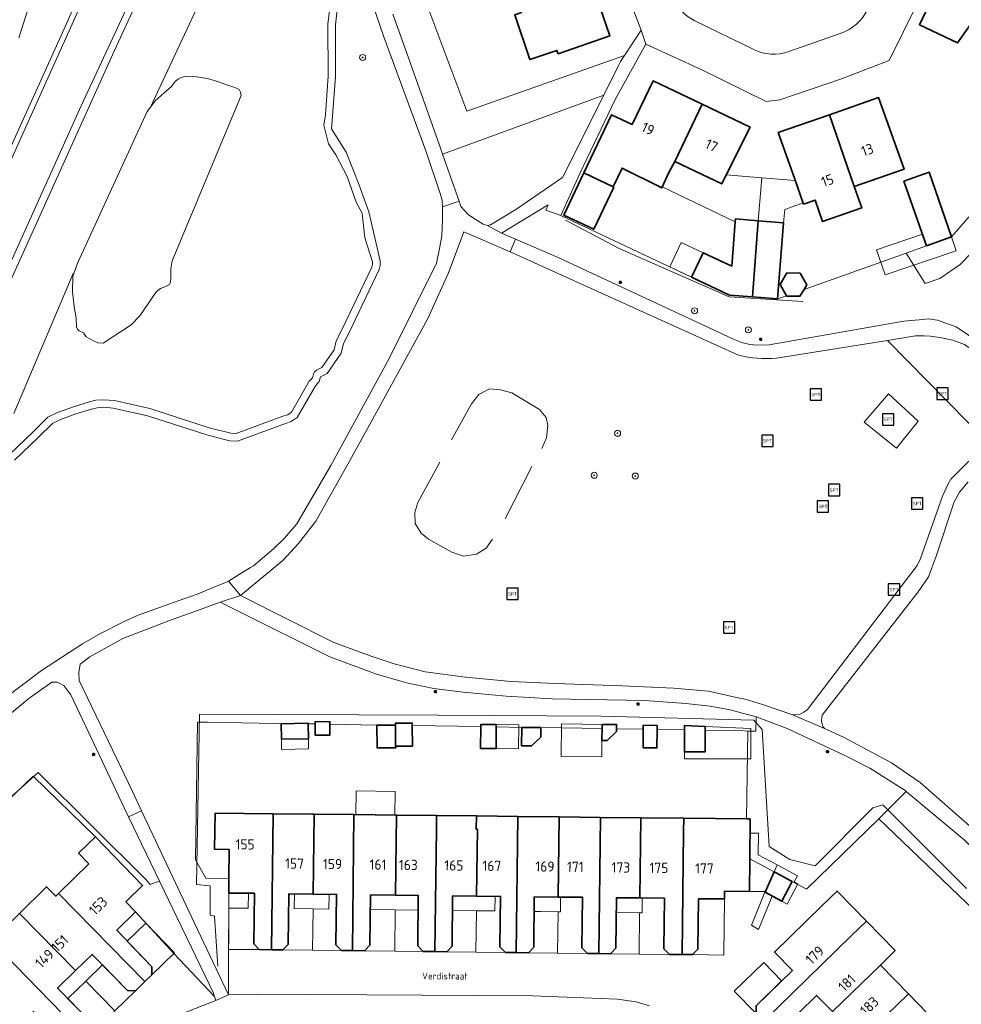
# Model space of a CAD drawing. Header units: metres. Extents: x 149984 to 156489, y 469398 to 478068.
# Tile 448 of 656: x 153351 to 153475, y 473208 to 473338. Entities that reach past the tile are written whole.
import ezdxf
from ezdxf.enums import TextEntityAlignment as Align

# ---------------------------------------------------------------- set-up
doc = ezdxf.new("R2010")
doc.units = ezdxf.units.M
doc.header["$LTSCALE"] = 0.75
for name, color, linetype, lineweight in [('B-WE-GR-BEPLANTING_CULTUUR_BOSPLANTSOEN-GV', 252, 'Continuous', 18), ('B-WE-GR-BEPLANTING_CULTUUR_HEESTERS-GV', 252, 'Continuous', 18), ('B-WE-GR-BOOM-S', 252, 'Continuous', 25), ('B-WE-GR-GRAS-GV', 252, 'Continuous', 13), ('B-WE-GR-HAAG-G', 252, 'GR-HAAG1-SO', 13), ('B-WE-IE-MEUBILAIR-S', 252, 'Continuous', 25), ('B-WE-IE-MEUBILAIR_WEGMEUBILAIR-S', 252, 'Continuous', 25), ('B-WE-OG-BEBOUWING-GV', 6, 'Continuous', 35), ('B-WE-OG-BEBOUWING-T18', 1, 'Continuous', 18), ('B-WE-OG-BEBOUWING_LUIFEL-GV', 6, 'Continuous', 18), ('B-WE-OG-BEBOUWING_OVERBOUWING-GV', 6, 'Continuous', 18), ('B-WE-OG-TERREIN_BEGROEID-GV', 252, 'Continuous', 18), ('B-WE-OG-TERREIN_ERF-GV', 252, 'Continuous', 18), ('B-WE-OG-TERREIN_OEVER-GV', 252, 'Continuous', 18), ('B-WE-OG-TOPOGRAFIE-T18', 7, 'Continuous', 18), ('B-WE-OG-WATER_MEER-GV', 252, 'Continuous', 18), ('B-WE-OG-WATER_SLOOT-GV', 252, 'Continuous', 18), ('B-WE-VH-GESLOTENVERHARDING_ASFALT-GV', 252, 'Continuous', 18), ('B-WE-VH-GESLOTENVERHARDING_BETON-GV', 252, 'Continuous', 18), ('B-WE-VH-ONVERHARD_ZAND-GV', 252, 'Continuous', 18), ('B-WE-VH-OPENVERHARDING_BETONSTRAATSTEEN-GV', 252, 'Continuous', 18), ('B-WE-VH-OPENVERHARDING_STRAATBAKSTEEN-GV', 252, 'Continuous', 18)]:
    doc.layers.add(name, color=color, linetype=linetype, lineweight=lineweight)
doc.styles.add('NLCS-ISO', font='NLCS-ISO.ttf')
doc.styles.add('NLCS-ISO-M500-T18', font='NLCS-ISO.ttf', dxfattribs={"height": 0.9})
doc.styles.add('NLCS-ISO-M750-T18', font='NLCS-ISO.ttf', dxfattribs={"height": 1.35})
doc.linetypes.add('GR-HAAG1-SO', pattern='A,6,[176,NLCS.SHX,S=0.125,R=0,X=0,Y=0],-2', length=8)

# ---------------------------------------------------------------- blocks, each defined once
blk = doc.blocks.new('SIE-MEUBILAIR_PAAL_LICHTMAST-SO')
for points in [[(-0.62, 0), (-1, 0)], [(-0.71, 0.71), (-0.44, 0.44)], [(0, 1), (0, 0.62)], [(0.44, 0.44), (0.71, 0.71)], [(1, 0), (0.62, 0)], [(-0.71, -0.71), (-0.44, -0.44)], [(0, -0.62), (0, -1)], [(0.44, -0.44), (0.71, -0.71)]]:
    blk.add_lwpolyline(points)
blk.add_circle((0, 0), 0.5)
blk = doc.blocks.new('SIE-WEG_SPEELTOESTEL-SO')
at = {"flags": 128}
blk.add_lwpolyline([(-3.75, -3.75), (3.75, -3.75), (3.75, 3.75), (-3.75, 3.75)], close=True, dxfattribs=at)
at = {"style": 'NLCS-ISO'}
blk.add_text('SPT', height=2.25, dxfattribs=at).set_placement((0, 0), align=Align.MIDDLE_CENTER)
blk = doc.blocks.new('SGR-BOOM_GBKN-SO')
at = {"linetype": 'ByBlock', "lineweight": 18}
h = blk.add_hatch(color=0, dxfattribs=at)
h.dxf.hatch_style = 1
edge = h.paths.add_edge_path()
edge.add_arc((0, 0), 0.25, 0, 360)
at = {"color": 0, "linetype": 'ByBlock', "lineweight": 18}
for radius in [2, 0.25]:
    blk.add_circle((0, 0), radius, dxfattribs=at)
at = {"color": 0, "linetype": 'ByBlock', "lineweight": 18, "style": 'NLCS-ISO'}
blk.add_attdef('SOORT', (2.5, 0), '', height=1.5, dxfattribs=at)

msp = doc.modelspace()

# ---------------------------------------------------------------- linework, layer by layer
at = {"layer": 'B-WE-GR-BEPLANTING_CULTUUR_BOSPLANTSOEN-GV', "flags": 128}
msp.add_lwpolyline([(153358.68, 473296.65), (153359.25, 473296.36), (153359.57, 473295.83), (153360.55, 473295.31), (153361.14, 473295.04), (153361.82, 473294.99), (153365.51, 473297.44), (153366.64, 473298.59), (153368.86, 473301.79), (153369.36, 473302.21), (153370.17, 473302.52), (153370.54, 473302.71), (153370.65, 473302.92), (153370.69, 473303.12), (153370.72, 473303.46), (153370.75, 473304.81), (153370.92, 473305.84), (153379.989, 473327.619), (153379.93, 473328.08), (153379.73, 473328.43), (153379.18, 473328.7), (153377.97, 473329.09), (153376.89, 473329.48), (153375.55, 473329.86), (153374.13, 473330.08), (153372.57, 473330.12), (153372.12, 473329.98), (153371.71, 473329.76), (153371.36, 473329.52), (153371.13, 473329.26), (153370.82, 473328.83), (153369.88, 473327.96), (153368.68, 473326.91), (153368.064, 473326.104), (153367.61, 473325.51), (153358.48, 473305.61), (153357.94, 473304.162), (153357.82, 473303.84), (153357.79, 473301.78), (153358, 473299.8), (153358.28, 473298.3), (153358.33, 473297.15), (153358.45, 473296.85)], close=True, dxfattribs=at)
at = {"layer": 'B-WE-GR-BEPLANTING_CULTUUR_HEESTERS-GV', "flags": 128}
msp.add_lwpolyline([(153400, 473338.35), (153402.04, 473332.57), (153406.17, 473320.96), (153406.534, 473319.918), (153427.777, 473327.664), (153429.729, 473331.569), (153429.99, 473332.09), (153430.509, 473332.887), (153409.74, 473325.543), (153401.438, 473347.731)], dxfattribs=at)
for points in [[(153473.579, 473309.005), (153470.282, 473307.831), (153467.589, 473306.872), (153470.129, 473302.88), (153472.045, 473303.524), (153474.718, 473305.354), (153478.872, 473309.655), (153482.314, 473313.716), (153486.229, 473318.248), (153487.455, 473318.18), (153496.639, 473313.239), (153496.948, 473310.476), (153492.723, 473303.718), (153489.775, 473298.195), (153486.82, 473291.849), (153487.198, 473288.813), (153487.87, 473288.53), (153489.02, 473288.17), (153490.04, 473288.02), (153491.77, 473291.23), (153500.792, 473310.147), (153502.435, 473313.593), (153484.229, 473321.188)], [(153478.368, 473281.935), (153484.6, 473288.15), (153475.31, 473294.82), (153473.77, 473295.41), (153472.28, 473295.72), (153470.8, 473295.92), (153469.96, 473295.97), (153468.84, 473295.96), (153465.137, 473295.372)]]:
    msp.add_lwpolyline(points, close=True, dxfattribs=at)
at = {"layer": 'B-WE-GR-GRAS-GV', "flags": 128}
for points in [[(153447.595, 473537.336), (153446.945, 473535.903), (153437.054, 473514.231), (153420.228, 473477.232), (153407.081, 473447.755), (153396.703, 473425.209), (153386.048, 473400.377), (153379.557, 473386.324), (153370.766, 473365.994), (153352.888, 473326.308), (153335.93, 473288.558)], [(153343.793, 473292.727), (153358.936, 473326.279), (153370.467, 473351.13), (153384.407, 473381.988), (153395.155, 473404.969), (153409.276, 473436.366), (153416.555, 473452.777), (153430.523, 473482.934), (153438.164, 473500.006), (153453.054, 473532.322), (153454.938, 473535.442)]]:
    msp.add_lwpolyline(points, dxfattribs=at)
at = {"layer": 'B-WE-GR-HAAG-G', "flags": 128}
for points in [[(153454.012, 473300.491), (153444.307, 473301.128), (153429.79, 473307.494), (153422.742, 473311.208)], [(153419.615, 473281.113), (153420.218, 473282.541), (153420.414, 473284.161), (153420.173, 473285.222), (153419.312, 473286.285), (153415.646, 473288.475), (153414.159, 473288.868), (153412.703, 473288.977), (153411.322, 473288.24), (153410.366, 473287.01), (153407.723, 473282.252)], [(153406.169, 473279.318), (153403.279, 473273.998), (153402.894, 473272.684), (153402.912, 473271.242), (153403.716, 473269.975), (153404.665, 473269.189), (153407.76, 473267.47), (153409.294, 473266.939), (153410.985, 473267.194), (153412.257, 473268.024), (153413.092, 473269.197)], [(153418.299, 473278.751), (153414.782, 473271.886)], [(153376.915, 473212.929), (153376.493, 473219.553), (153375.912, 473219.677), (153375.91, 473223.536), (153374.123, 473223.702), (153374.494, 473246.138), (153405.919, 473246.017), (153427.466, 473245.863), (153447.554, 473245.335), (153448.63, 473244.121), (153449.543, 473228.694), (153452.286, 473227.013), (153455.618, 473226.161), (153463.233, 473233.795), (153464.525, 473234.211), (153475.539, 473223.16)], [(153369.216, 473224.162), (153367.997, 473223.709), (153367.48, 473224.31), (153353.27, 473238.472), (153324.338, 473212.354), (153318.682, 473205.935)]]:
    msp.add_lwpolyline(points, dxfattribs=at)
at = {"layer": 'B-WE-OG-BEBOUWING-GV', "flags": 128}
for points in [[(153421.742, 473333.122), (153428.548, 473335.47), (153424.666, 473346.834), (153415.212, 473343.552), (153416.928, 473338.538), (153416.034, 473338.232), (153418.048, 473332.351), (153421.343, 473333.479), (153421.591, 473333.564)], [(153480.047, 473336.25), (153484.378, 473345.245), (153481.939, 473346.426), (153481.511, 473345.523), (153478.001, 473347.222), (153475.86, 473342.704), (153472.785, 473344.173), (153469.378, 473336.948), (153474.369, 473334.544), (153476.717, 473337.853)], [(153437.116, 473318.931), (153440.716, 473326.482), (153434.274, 473329.553), (153431.507, 473323.793), (153428.799, 473325.085), (153425.13, 473317.418), (153429.005, 473315.579), (153430.186, 473318.055), (153435.402, 473315.455), (153436.363, 473317.463)], [(153457.496, 473325.093), (153460.777, 473315.648), (153467.324, 473317.921), (153463.982, 473327.346)], [(153443.898, 473317.156), (153447.046, 473323.464), (153440.716, 473326.482), (153437.116, 473318.931), (153443.308, 473315.975)], [(153457.496, 473325.093), (153450.757, 473322.752), (153452.893, 473316.729), (153454.099, 473313.327), (153455.61, 473313.852), (153456.594, 473311.018), (153461.762, 473312.813), (153460.777, 473315.648)], [(153429.005, 473315.579), (153425.13, 473317.418), (153422.504, 473311.884), (153426.458, 473310.008), (153429.084, 473315.542)], [(153470.282, 473307.831), (153473.579, 473309.005), (153470.642, 473317.512), (153467.316, 473316.328)], [(153444.32, 473301.328), (153447.351, 473301.095), (153448.124, 473311.135), (153445.128, 473311.376), (153445.096, 473310.983), (153444.627, 473305.146), (153440.879, 473306.916), (153439.349, 473303.676)], [(153448.124, 473311.135), (153447.351, 473301.095), (153450.66, 473300.84), (153451.467, 473310.866)], [(153453.658, 473304.239), (153451.895, 473304.261), (153450.995, 473302.745), (153451.83, 473301.257), (153451.858, 473301.208), (153453.62, 473301.187), (153454.153, 473302.085), (153454.52, 473302.702)], [(153388.834, 473244.864), (153388.833, 473244.933), (153385.274, 473244.881), (153385.304, 473242.858), (153388.863, 473242.911)], [(153389.759, 473244.849), (153389.745, 473243.389), (153391.682, 473243.371), (153391.696, 473244.817), (153391.699, 473245.146), (153389.762, 473245.165)], [(153397.894, 473244.669), (153397.902, 473241.698), (153400.356, 473241.704), (153400.355, 473241.903), (153400.349, 473244.676), (153400.325, 473244.676)], [(153400.355, 473241.903), (153402.557, 473241.909), (153402.55, 473244.64), (153402.549, 473244.973), (153400.348, 473244.968), (153400.349, 473244.676)], [(153411.56, 473244.492), (153411.533, 473241.619), (153413.585, 473241.599), (153413.612, 473244.459), (153413.615, 473244.758), (153411.563, 473244.777)], [(153419.499, 473244.362), (153416.957, 473244.404), (153416.917, 473241.97), (153418.259, 473241.948), (153419.478, 473243.129)], [(153427.551, 473244.799), (153427.546, 473244.231), (153427.531, 473242.687), (153428.231, 473242.68), (153429.443, 473243.868), (153429.446, 473244.2), (153429.451, 473244.781)], [(153432.98, 473244.674), (153432.975, 473244.142), (153432.952, 473241.719), (153434.773, 473241.702), (153434.796, 473244.112), (153434.801, 473244.657)], [(153441.115, 473244.009), (153441.115, 473244.521), (153438.425, 473244.651), (153438.425, 473244.053), (153438.424, 473241.166), (153441.114, 473241.165)], [(153384, 473215.114), (153384.213, 473233.026), (153376.563, 473233.084), (153376.51, 473228.343), (153378.41, 473228.322), (153378.378, 473224.499), (153378.378, 473224.468), (153378.362, 473222.562), (153378.371, 473222.562), (153381.752, 473222.54), (153381.666, 473215.871), (153382.377, 473215.133)], [(153384.213, 473233.026), (153384, 473215.114), (153385.487, 473215.096), (153386.195, 473215.818), (153386.274, 473222.469), (153389.492, 473222.431), (153389.616, 473232.982), (153389.384, 473232.985)], [(153389.616, 473232.982), (153389.492, 473222.431), (153392.562, 473222.395), (153392.483, 473215.744), (153393.214, 473215.006), (153394.649, 473214.989), (153394.861, 473232.921)], [(153394.649, 473214.989), (153396.263, 473214.97), (153396.971, 473215.692), (153397.05, 473222.342), (153400.344, 473222.303), (153400.468, 473232.856), (153394.861, 473232.921)], [(153400.344, 473222.303), (153403.339, 473222.268), (153403.26, 473215.618), (153403.98, 473214.88), (153405.535, 473214.862), (153405.727, 473231.048), (153405.755, 473232.798), (153400.468, 473232.856)], [(153405.535, 473214.862), (153407.091, 473214.843), (153407.779, 473215.565), (153407.858, 473222.215), (153411.012, 473222.178), (153411.115, 473230.989), (153410.982, 473230.991), (153411.001, 473232.741), (153405.755, 473232.798), (153405.727, 473231.048)], [(153416.452, 473232.677), (153411.001, 473232.741), (153410.982, 473230.991), (153411.115, 473230.989), (153411.012, 473222.178), (153414.166, 473222.141), (153414.087, 473215.491), (153414.828, 473214.752), (153416.243, 473214.736)], [(153421.901, 473232.613), (153416.452, 473232.677), (153416.243, 473214.736), (153417.838, 473214.717), (153418.536, 473215.439), (153418.615, 473222.089), (153421.778, 473222.052)], [(153427.351, 473232.549), (153421.901, 473232.613), (153421.778, 473222.052), (153424.963, 473222.015), (153424.884, 473215.364), (153425.615, 473214.626), (153427.135, 473214.608)], [(153432.519, 473221.926), (153432.643, 473232.487), (153427.351, 473232.549), (153427.135, 473214.608), (153428.655, 473214.59), (153429.353, 473215.312), (153429.432, 473221.962)], [(153438.3, 473232.42), (153432.643, 473232.487), (153432.519, 473221.926), (153435.77, 473221.888), (153435.691, 473215.238), (153436.441, 473214.499), (153438.093, 473214.48), (153438.28, 473230.671)], [(153447.005, 473227.076), (153447.055, 473232.337), (153446.588, 473232.341), (153438.3, 473232.42), (153438.28, 473230.671), (153438.093, 473214.48), (153439.472, 473214.464), (153440.17, 473215.185), (153440.264, 473221.825), (153443.654, 473221.796), (153443.664, 473222.818), (153446.964, 473222.787)], [(153359.95, 473226.42), (153355.954, 473222.51), (153367.298, 473210.916), (153368.228, 473211.824), (153368.241, 473212.856), (153363.606, 473217.682), (153366.084, 473220.096), (153364.81, 473221.41), (153367.019, 473223.552), (153360.795, 473229.97), (153358.585, 473227.827)], [(153452.432, 473224.179), (153450.387, 473225.27), (153450.204, 473225.368), (153450.201, 473225.37), (153449.012, 473222.678), (153451.217, 473221.501), (153452.599, 473224.09)], [(153358.177, 473212.356), (153360.379, 473214.503), (153365.033, 473209.729), (153366.066, 473209.715), (153367.298, 473210.916), (153355.954, 473222.51), (153355.59, 473222.154), (153354.366, 473223.405), (153350.789, 473219.903)], [(153462.365, 473218.882), (153458.503, 473222.847), (153456.557, 473220.951), (153450.253, 473214.81), (153452.618, 473212.381), (153447.835, 473207.735), (153447.829, 473206.696), (153448.821, 473205.678), (153460.421, 473216.986)], [(153350.789, 473219.903), (153347.082, 473216.275), (153359.613, 473203.424), (153360.48, 473204.27), (153360.48, 473205.289), (153355.826, 473210.064), (153358.177, 473212.356)], [(153464.21, 473213.098), (153466.154, 473214.992), (153462.365, 473218.882), (153460.421, 473216.986), (153448.821, 473205.678), (153450, 473204.469), (153451.039, 473204.448), (153455.815, 473209.103), (153457.907, 473206.956)], [(153344.223, 473211.043), (153350.366, 473204.741), (153352.661, 473206.978), (153357.315, 473202.203), (153358.347, 473202.19), (153359.613, 473203.424), (153347.082, 473216.275), (153343.002, 473212.296)], [(153456.293, 473198.01), (153467.898, 473209.314), (153464.21, 473213.098), (153457.907, 473206.956), (153460.169, 473204.635), (153455.393, 473199.98), (153455.388, 473198.94)], [(153471.7, 473205.413), (153467.898, 473209.314), (153456.293, 473198.01), (153457.488, 473196.784), (153458.5, 473196.792), (153463.276, 473201.447), (153465.397, 473199.27)]]:
    msp.add_lwpolyline(points, close=True, dxfattribs=at)
at = {"layer": 'B-WE-OG-BEBOUWING_LUIFEL-GV', "flags": 128}
for points in [[(153448.578, 473316.78), (153443.898, 473317.156), (153443.308, 473315.975), (153437.116, 473318.931), (153436.363, 473317.463), (153435.465, 473315.581), (153445.096, 473310.983), (153445.128, 473311.376), (153448.124, 473311.135)], [(153448.578, 473316.78), (153448.124, 473311.135), (153451.467, 473310.866), (153451.607, 473312.603), (153454.049, 473313.468), (153453.001, 473316.424)], [(153464.834, 473303.99), (153474.203, 473307.165), (153473.579, 473309.005), (153470.282, 473307.831), (153469.747, 473309.363), (153463.707, 473307.316)], [(153440.879, 473306.916), (153437.986, 473308.283), (153436.455, 473305.043), (153439.349, 473303.676)], [(153413.615, 473244.758), (153413.585, 473241.599), (153416.556, 473241.571), (153416.586, 473244.729)], [(153441.115, 473244.521), (153441.114, 473241.165), (153438.424, 473241.166), (153438.423, 473240.246), (153447.124, 473240.242), (153447.126, 473244.231)], [(153385.304, 473242.858), (153385.324, 473241.504), (153388.883, 473241.557), (153388.863, 473242.911)], [(153400.268, 473235.965), (153395.151, 473236.024), (153395.115, 473232.918), (153400.232, 473232.859)], [(153447.037, 473230.486), (153446.964, 473222.787), (153449.051, 473222.767), (153450.201, 473225.37), (153450.606, 473226.287), (153448.129, 473227.61), (153448.156, 473230.476)], [(153450.606, 473226.287), (153450.201, 473225.37), (153452.599, 473224.09), (153451.217, 473221.501), (153451.931, 473221.119), (153453.353, 473223.784), (153452.851, 473224.052), (153453.282, 473224.859)], [(153381.752, 473222.54), (153380.949, 473222.545), (153380.936, 473220.565), (153378.356, 473220.581), (153378.339, 473215.146), (153382.377, 473215.133), (153381.666, 473215.871)], [(153389.469, 473220.496), (153386.987, 473220.525), (153387.01, 473222.46), (153386.274, 473222.469), (153386.195, 473215.818), (153385.487, 473215.096), (153389.405, 473215.051)], [(153392.562, 473222.395), (153391.578, 473222.407), (153391.556, 473220.471), (153389.469, 473220.496), (153389.405, 473215.051), (153393.214, 473215.006), (153392.483, 473215.744)], [(153414.166, 473222.141), (153413.449, 473222.149), (153413.427, 473220.213), (153410.989, 473220.241), (153410.925, 473214.798), (153414.828, 473214.752), (153414.087, 473215.491)], [(153424.963, 473222.015), (153422.082, 473222.048), (153422.059, 473220.112), (153421.755, 473220.115), (153421.691, 473214.672), (153425.615, 473214.626), (153424.884, 473215.364)], [(153432.478, 473219.99), (153432.414, 473214.546), (153436.441, 473214.499), (153435.691, 473215.238), (153435.77, 473221.888), (153432.841, 473221.922), (153432.819, 473219.986)], [(153449.132, 473222.613), (153448.993, 473222.688), (153447.232, 473218.343), (153448.167, 473217.766), (153449.953, 473222.175)], [(153443.654, 473221.796), (153440.264, 473221.825), (153440.17, 473215.185), (153439.472, 473214.464), (153443.568, 473214.416)], [(153400.306, 473220.368), (153397.027, 473220.407), (153396.971, 473215.692), (153396.263, 473214.97), (153400.242, 473214.924)], [(153400.306, 473220.368), (153400.242, 473214.924), (153403.98, 473214.88), (153403.26, 473215.618), (153403.316, 473220.333)], [(153410.989, 473220.241), (153407.835, 473220.279), (153407.779, 473215.565), (153407.091, 473214.843), (153410.925, 473214.798)], [(153421.755, 473220.115), (153419.434, 473220.142), (153418.592, 473220.157), (153418.536, 473215.439), (153417.838, 473214.717), (153421.691, 473214.672)], [(153432.478, 473219.99), (153429.409, 473220.026), (153429.353, 473215.312), (153428.655, 473214.59), (153432.414, 473214.546)], [(153368.228, 473211.824), (153371.215, 473214.693), (153367.459, 473218.604), (153364.995, 473216.236), (153368.241, 473212.856)], [(153359.536, 473210.962), (153363.341, 473207.058), (153366.066, 473209.715), (153365.033, 473209.729), (153361.738, 473213.109)], [(153451.2, 473211.003), (153448.836, 473213.429), (153444.954, 473209.646), (153447.829, 473206.696), (153447.835, 473207.735)], [(153359.536, 473210.962), (153357.184, 473208.67), (153360.48, 473205.289), (153360.48, 473204.27), (153363.341, 473207.058)]]:
    msp.add_lwpolyline(points, close=True, dxfattribs=at)
at = {"layer": 'B-WE-OG-BEBOUWING_OVERBOUWING-GV', "flags": 128}
msp.add_lwpolyline([(153427.531, 473242.687), (153427.551, 473244.799), (153422.209, 473244.85), (153422.168, 473240.565), (153427.51, 473240.514)], close=True, dxfattribs=at)
at = {"layer": 'B-WE-OG-TERREIN_BEGROEID-GV', "flags": 128}
for points in [[(153347.593, 473247.319), (153353.688, 473251.897), (153359.101, 473255.388), (153361.378, 473256.703), (153364.514, 473258.297), (153366.437, 473259.182), (153372.319, 473261.287), (153374.342, 473262), (153376.302, 473262.841), (153378.141, 473263.558), (153378.318, 473263.669), (153379.734, 473264.556), (153381.239, 473265.449), (153381.624, 473265.677), (153384.268, 473267.9), (153385.71, 473269.32), (153387.35, 473271.22), (153391.82, 473278.89), (153399.49, 473292.99), (153405.74, 473305.53), (153406.19, 473307.68), (153406.42, 473309.13), (153406.54, 473311.28), (153406.54, 473312.94), (153406.48, 473313.83), (153406.19, 473314.83), (153404.33, 473320.35), (153398.86, 473335.2), (153396.6, 473341.82)], [(153391.76, 473339.8), (153391.43, 473337.06), (153391.459, 473330.162), (153391.111, 473325.091), (153390.909, 473323.73), (153391.489, 473321.277), (153392.459, 473319.821), (153393.968, 473316.951), (153395.141, 473313.595), (153395.963, 473312.113), (153396.303, 473308.87), (153397.32, 473305.72), (153397.3, 473305.37), (153397.23, 473305.03), (153393.28, 473296.76), (153392.52, 473295.31), (153392.25, 473294.11), (153390.65, 473291.78), (153389.93, 473291.43), (153389.68, 473291.24), (153389.53, 473290.97), (153389.39, 473290.44), (153388.98, 473289.98), (153386.63, 473285.9), (153386.17, 473285.58), (153385.51, 473285.39), (153379.36, 473283.12), (153378.65, 473283.13), (153375.77, 473283.87), (153367.95, 473286.39), (153363.31, 473287.45), (153361.93, 473287.56), (153360.85, 473287.5), (153360.01, 473287.27), (153357.9, 473286.63), (153355.82, 473285.89), (153354.55, 473285.26), (153352.61, 473283.32), (153349.46, 473280.31)], [(153392.757, 473339.714), (153392.422, 473336.93), (153392.429, 473330.073), (153391.924, 473323.253), (153393.827, 473320.173), (153395.514, 473315.956), (153396.824, 473312.294), (153398.329, 473305.85), (153398.294, 473305.24), (153398.185, 473304.709), (153394.174, 473296.312), (153393.467, 473294.962), (153393.183, 473293.703), (153391.325, 473290.996), (153390.46, 473290.576), (153390.296, 473289.953), (153389.795, 473289.392), (153387.385, 473285.207), (153386.606, 473284.665), (153385.822, 473284.439), (153379.532, 473282.117), (153378.524, 473282.132), (153377.786, 473282.31), (153375.49, 473282.91), (153367.685, 473285.425), (153363.158, 473286.459), (153361.918, 473286.558), (153361.012, 473286.507), (153360.287, 473286.309), (153358.213, 473285.68), (153356.211, 473284.968), (153355.141, 473284.437), (153353.309, 473282.605), (153350.144, 473279.58)], [(153350.144, 473279.58), (153353.309, 473282.605), (153355.141, 473284.437), (153356.211, 473284.968), (153358.213, 473285.68), (153360.287, 473286.309), (153361.012, 473286.507), (153361.918, 473286.558), (153363.158, 473286.459), (153367.685, 473285.425), (153375.49, 473282.91), (153377.786, 473282.31), (153378.524, 473282.132), (153379.532, 473282.117), (153385.822, 473284.439), (153386.606, 473284.665), (153387.385, 473285.207), (153389.795, 473289.392), (153390.296, 473289.953), (153390.46, 473290.576), (153391.325, 473290.996), (153393.183, 473293.703), (153393.467, 473294.962), (153394.174, 473296.312), (153398.185, 473304.709), (153398.294, 473305.24), (153398.329, 473305.85), (153396.824, 473312.294), (153395.514, 473315.956), (153393.827, 473320.173), (153391.924, 473323.253), (153392.429, 473330.073), (153392.422, 473336.93), (153392.757, 473339.714)], [(153439.76, 473337.48), (153447.54, 473333.67)], [(153452.15, 473333.4), (153459.03, 473335.84)], [(153478.872, 473309.655), (153474.718, 473305.354), (153472.045, 473303.524), (153470.129, 473302.88), (153467.589, 473306.872), (153454.153, 473302.085), (153453.62, 473301.187), (153451.858, 473301.208), (153451.83, 473301.257), (153450.66, 473300.84), (153447.351, 473301.095), (153444.32, 473301.328), (153439.349, 473303.676), (153422.109, 473311.819), (153420.15, 473312.52), (153420.46, 473313.22), (153414.317, 473309.506), (153416.151, 473308.71), (153421.75, 473306.28), (153444.85, 473295.51), (153445.96, 473295.08), (153447.03, 473294.82), (153447.96, 473294.73), (153449.57, 473294.78), (153467.3, 473297.9), (153469.82, 473298.12), (153470.53, 473298.21), (153471.73, 473298.04), (153472.83, 473297.66), (153474.2, 473297.15), (153485.16, 473289.72)], [(153445.517, 473293.406), (153416.797, 473306.436), (153415.424, 473307.033), (153409.324, 473309.685), (153407.304, 473304.25), (153404.6, 473298.27), (153398.27, 473286.7), (153394.06, 473279.07), (153389.84, 473271.58), (153387.57, 473268.62), (153385.49, 473266.4), (153379.91, 473261.78), (153392.21, 473255.56), (153397.11, 473253.76), (153400.17, 473252.76), (153404.24, 473251.73), (153409.54, 473251), (153415.59, 473250.44), (153421.36, 473250.17), (153430.21, 473249.87), (153436.97, 473249.58), (153441.57, 473249.15), (153445.262, 473248.349), (153446.41, 473248.1), (153448.69, 473247.4), (153452.56, 473246.08), (153453.07, 473246.07), (153453.64, 473246.13), (153454.13, 473246.4), (153454.61, 473246.74), (153469.07, 473265.72), (153469.5, 473266.66), (153472.4, 473274.87), (153473.1, 473276.37), (153473.5, 473277.08), (153478.368, 473281.935), (153465.137, 473295.372)], [(153465.137, 473295.372), (153450.53, 473293.04)], [(153475.78, 473276.73), (153474.63, 473275.36), (153473.95, 473274.09), (153471.55, 473266.94), (153470.56, 473264.21), (153469.18, 473262.26), (153456.53, 473245.99), (153456.49, 473245.74), (153456.46, 473245.22), (153456.57, 473244.66), (153456.67, 473244.45), (153456.84, 473244.26), (153459.35, 473243.13), (153465.69, 473239.75), (153469.43, 473237.15), (153478.49, 473229.21)], [(153348.884, 473234.379), (153352.6, 473237.982), (153360.795, 473229.97), (153367.019, 473223.552), (153364.81, 473221.41), (153366.084, 473220.096), (153371.14, 473214.61), (153376.497, 473208.948), (153376.34, 473209.4), (153365.159, 473232.607), (153364.58, 473233.81), (153362.78, 473237.637), (153361.391, 473240.589), (153357.579, 473248.691), (153356.663, 473249.913), (153355.746, 473250.341), (153355.074, 473250.341), (153352.019, 473248.202), (153348.993, 473245.714)], [(153505.87, 473198.23), (153479.16, 473225.81), (153475.24, 473229.58), (153467.624, 473235.959), (153464.02, 473232.36), (153506.05, 473192.09)]]:
    msp.add_lwpolyline(points, dxfattribs=at)
at = {"layer": 'B-WE-OG-TERREIN_BEGROEID-GV'}
for points in [[(153436.972, 473340.253, 0.1681355), (153439.76, 473337.48)], [(153459.03, 473335.84, 0.1935058), (153462.47, 473338.86)], [(153447.54, 473333.67, 0.1987029), (153452.15, 473333.4)], [(153450.53, 473293.04, -0.079596), (153445.517, 473293.406)]]:
    msp.add_lwpolyline(points, format="xyb", dxfattribs=at)
at = {"layer": 'B-WE-OG-TERREIN_BEGROEID-GV', "flags": 128}
for points in [[(153406.534, 473319.918), (153408.704, 473313.695), (153408.94, 473313.02), (153409.91, 473311.97), (153410.48, 473311.55), (153411.9, 473310.68), (153412.44, 473310.49), (153412.87, 473310.58), (153416.18, 473312.6), (153422.35, 473316.81), (153427.777, 473327.664)], [(153465.268, 473288.315), (153469.183, 473284.75), (153466.33, 473281.193), (153462.062, 473284.619)], [(153363.063, 473241.424), (153365.691, 473235.931), (153366.875, 473233.414), (153372.74, 473220.94), (153373.839, 473218.631), (153378.32, 473209.16), (153378.371, 473222.562), (153378.362, 473222.562), (153378.378, 473224.468), (153378.378, 473224.499), (153375.347, 473224.55), (153373.968, 473226.959), (153374.25, 473245.09), (153375.574, 473245.07), (153384.612, 473244.93), (153385.274, 473244.881), (153388.833, 473244.933), (153388.834, 473244.864), (153389.759, 473244.849), (153389.762, 473245.165), (153391.699, 473245.146), (153391.696, 473244.817), (153397.894, 473244.669), (153400.325, 473244.676), (153400.349, 473244.676), (153400.348, 473244.968), (153402.549, 473244.973), (153402.55, 473244.64), (153411.56, 473244.492), (153411.563, 473244.777), (153413.615, 473244.758), (153413.612, 473244.459), (153416.957, 473244.404), (153419.499, 473244.362), (153427.546, 473244.231), (153427.551, 473244.799), (153429.451, 473244.781), (153429.446, 473244.2), (153432.975, 473244.142), (153432.98, 473244.674), (153434.801, 473244.657), (153434.796, 473244.112), (153438.425, 473244.053), (153438.425, 473244.651), (153441.115, 473244.521), (153441.115, 473244.009), (153446.251, 473243.925), (153446.769, 473243.91), (153447.824, 473243.915), (153447.86, 473245.78), (153444.42, 473246.69), (153441.78, 473247.2), (153438.57, 473247.55), (153433.13, 473247.92), (153420.98, 473248.15), (153414.9, 473248.5), (153409.24, 473249.02), (153405.4, 473249.53), (153401.56, 473250.33), (153401.355, 473250.389), (153397.71, 473251.44), (153391.7, 473253.71), (153379.52, 473259.76), (153377.248, 473260.898), (153373.772, 473259.626), (153371.197, 473258.684), (153370.106, 473258.285), (153364.423, 473256.085), (153360.085, 473253.702), (153358.801, 473252.724), (153358.618, 473251.624), (153358.679, 473250.586)], [(153446.588, 473232.341), (153447.055, 473232.337), (153447.005, 473227.076), (153450.201, 473225.37), (153450.204, 473225.368), (153450.387, 473225.27), (153452.432, 473224.179), (153452.599, 473224.09), (153454.491, 473223.08), (153464.02, 473232.36), (153467.624, 473235.959), (153467.36, 473236.18), (153462.83, 473239.03), (153459.63, 473240.64), (153451.93, 473244.24), (153447.86, 473245.78), (153447.824, 473243.915), (153446.769, 473243.91)]]:
    msp.add_lwpolyline(points, close=True, dxfattribs=at)
at = {"layer": 'B-WE-OG-TERREIN_ERF-GV', "flags": 128}
for points in [[(153401.438, 473347.731), (153409.74, 473325.543), (153430.509, 473332.887), (153432.69, 473336.24), (153431.35, 473339.8)], [(153476.717, 473337.853), (153474.369, 473334.544), (153469.378, 473336.948), (153472.785, 473344.173)], [(153469.11, 473339.8), (153465.413, 473332.336), (153465.37, 473332.25), (153459.07, 473329.83), (153450.98, 473327.05), (153449.17, 473326.85), (153440.58, 473331.06), (153433.33, 473334.37), (153429.29, 473327.1), (153424.65, 473317.46), (153422.109, 473311.819), (153439.349, 473303.676), (153440.879, 473306.916), (153444.627, 473305.146), (153445.096, 473310.983), (153445.128, 473311.376), (153448.124, 473311.135), (153451.467, 473310.866), (153450.66, 473300.84), (153451.83, 473301.257), (153450.995, 473302.745), (153451.895, 473304.261), (153453.658, 473304.239), (153454.52, 473302.702), (153454.153, 473302.085), (153467.589, 473306.872), (153470.282, 473307.831), (153467.316, 473316.328), (153470.642, 473317.512), (153473.579, 473309.005), (153484.229, 473321.188)], [(153350.789, 473219.903), (153354.366, 473223.405), (153355.59, 473222.154), (153355.954, 473222.51), (153359.95, 473226.42), (153358.585, 473227.827), (153360.795, 473229.97), (153352.6, 473237.982), (153348.884, 473234.379)], [(153506.05, 473192.09), (153464.02, 473232.36), (153454.491, 473223.08), (153452.599, 473224.09), (153451.217, 473221.501), (153449.012, 473222.678), (153450.201, 473225.37), (153447.005, 473227.076), (153446.964, 473222.787), (153443.664, 473222.818), (153443.654, 473221.796), (153440.264, 473221.825), (153440.17, 473215.185), (153439.472, 473214.464), (153438.093, 473214.48), (153436.441, 473214.499), (153435.691, 473215.238), (153435.77, 473221.888), (153432.519, 473221.926), (153429.432, 473221.962), (153429.353, 473215.312), (153428.655, 473214.59), (153427.135, 473214.608), (153425.615, 473214.626), (153424.884, 473215.364), (153424.963, 473222.015), (153421.778, 473222.052), (153418.615, 473222.089), (153418.536, 473215.439), (153417.838, 473214.717), (153416.243, 473214.736), (153414.828, 473214.752), (153414.087, 473215.491), (153414.166, 473222.141), (153411.012, 473222.178), (153407.858, 473222.215), (153407.779, 473215.565), (153407.091, 473214.843), (153405.535, 473214.862), (153403.98, 473214.88), (153403.26, 473215.618), (153403.339, 473222.268), (153400.344, 473222.303), (153397.05, 473222.342), (153396.971, 473215.692), (153396.263, 473214.97), (153394.649, 473214.989), (153393.214, 473215.006), (153392.483, 473215.744), (153392.562, 473222.395), (153389.492, 473222.431), (153386.274, 473222.469), (153386.195, 473215.818), (153385.487, 473215.096), (153384, 473215.114), (153382.377, 473215.133), (153381.666, 473215.871), (153381.752, 473222.54), (153378.371, 473222.562), (153378.32, 473209.16), (153379.13, 473209.23), (153381.99, 473209.26), (153418.37, 473209.02), (153429.57, 473208.62), (153432.04, 473208.24), (153433.78, 473207.73)], [(153447.835, 473207.735), (153452.618, 473212.381), (153450.253, 473214.81), (153456.557, 473220.951), (153458.503, 473222.847), (153462.365, 473218.882), (153466.154, 473214.992), (153464.21, 473213.098), (153467.898, 473209.314), (153471.7, 473205.413)], [(153372.26, 473206.72), (153376.68, 473208.42), (153376.497, 473208.948), (153371.14, 473214.61), (153366.084, 473220.096), (153363.606, 473217.682), (153368.241, 473212.856), (153368.228, 473211.824), (153367.298, 473210.916), (153366.066, 473209.715), (153365.033, 473209.729), (153360.379, 473214.503), (153358.177, 473212.356), (153355.826, 473210.064), (153360.48, 473205.289)], [(153457.907, 473206.956), (153455.815, 473209.103), (153451.039, 473204.448)]]:
    msp.add_lwpolyline(points, dxfattribs=at)
for points in [[(153416.034, 473338.232), (153416.928, 473338.538), (153415.212, 473343.552), (153424.666, 473346.834), (153428.548, 473335.47), (153421.742, 473333.122), (153421.591, 473333.564), (153421.343, 473333.479), (153418.048, 473332.351)], [(153440.716, 473326.482), (153447.046, 473323.464), (153443.898, 473317.156), (153443.308, 473315.975), (153437.116, 473318.931), (153436.363, 473317.463), (153435.402, 473315.455), (153430.186, 473318.055), (153429.005, 473315.579), (153429.084, 473315.542), (153426.458, 473310.008), (153422.504, 473311.884), (153425.13, 473317.418), (153428.799, 473325.085), (153431.507, 473323.793), (153434.274, 473329.553)], [(153452.893, 473316.729), (153450.757, 473322.752), (153457.496, 473325.093), (153463.982, 473327.346), (153467.324, 473317.921), (153460.777, 473315.648), (153461.762, 473312.813), (153456.594, 473311.018), (153455.61, 473313.852), (153454.099, 473313.327)], [(153432.643, 473232.487), (153438.3, 473232.42), (153446.588, 473232.341), (153446.769, 473243.91), (153446.251, 473243.925), (153441.115, 473244.009), (153441.114, 473241.165), (153438.424, 473241.166), (153438.425, 473244.053), (153434.796, 473244.112), (153434.773, 473241.702), (153432.952, 473241.719), (153432.975, 473244.142), (153429.446, 473244.2), (153429.443, 473243.868), (153428.231, 473242.68), (153427.531, 473242.687), (153427.546, 473244.231), (153419.499, 473244.362), (153419.478, 473243.129), (153418.259, 473241.948), (153416.917, 473241.97), (153416.957, 473244.404), (153413.612, 473244.459), (153413.585, 473241.599), (153411.533, 473241.619), (153411.56, 473244.492), (153402.55, 473244.64), (153402.557, 473241.909), (153400.355, 473241.903), (153400.356, 473241.704), (153397.902, 473241.698), (153397.894, 473244.669), (153391.696, 473244.817), (153391.682, 473243.371), (153389.745, 473243.389), (153389.759, 473244.849), (153388.834, 473244.864), (153388.863, 473242.911), (153385.304, 473242.858), (153385.274, 473244.881), (153384.612, 473244.93), (153375.574, 473245.07), (153374.25, 473245.09), (153373.968, 473226.959), (153375.347, 473224.55), (153378.378, 473224.499), (153378.41, 473228.322), (153376.51, 473228.343), (153376.563, 473233.084), (153384.213, 473233.026), (153389.384, 473232.985), (153389.616, 473232.982), (153394.861, 473232.921), (153400.468, 473232.856), (153405.755, 473232.798), (153411.001, 473232.741), (153416.452, 473232.677), (153421.901, 473232.613), (153427.351, 473232.549)]]:
    msp.add_lwpolyline(points, close=True, dxfattribs=at)
at = {"layer": 'B-WE-OG-TERREIN_OEVER-GV', "flags": 128}
for points in [[(153271.008, 473130.674), (153272.273, 473130.006), (153272.731, 473130.878), (153298.373, 473187.918), (153321.747, 473239.55), (153339.016, 473279.844), (153363.056, 473332.988), (153396.928, 473406.483), (153420.476, 473458.464), (153447.863, 473519.168), (153456.976, 473537.014)], [(153446.951, 473537.144), (153428.675, 473497.887), (153396.405, 473426.194), (153368.844, 473364.096), (153356.91, 473336.898), (153334.284, 473286.991)], [(153335.93, 473288.558), (153352.888, 473326.308), (153370.766, 473365.994), (153379.557, 473386.324), (153386.048, 473400.377), (153396.703, 473425.209), (153407.081, 473447.755), (153420.228, 473477.232), (153437.054, 473514.231), (153446.945, 473535.903), (153447.595, 473537.336)], [(153454.938, 473535.442), (153453.054, 473532.322), (153438.164, 473500.006), (153430.523, 473482.934), (153416.555, 473452.777), (153409.276, 473436.366), (153395.155, 473404.969), (153384.407, 473381.988), (153370.467, 473351.13), (153358.936, 473326.279), (153343.793, 473292.727), (153336.219, 473275.052), (153327.775, 473256.097), (153320.137, 473238.702), (153306.963, 473209.349), (153299.699, 473192.612), (153291.024, 473173.773), (153281.566, 473153.073), (153274.178, 473136.626), (153271.008, 473130.674)]]:
    msp.add_lwpolyline(points, dxfattribs=at)
at = {"layer": 'B-WE-OG-WATER_MEER-GV', "flags": 128}
for points in [[(153380.582, 473352.871), (153368.064, 473326.104), (153368.68, 473326.91), (153369.88, 473327.96), (153370.82, 473328.83), (153371.13, 473329.26), (153371.36, 473329.52), (153371.71, 473329.76), (153372.12, 473329.98), (153372.57, 473330.12), (153374.13, 473330.08), (153375.55, 473329.86), (153376.89, 473329.48), (153377.97, 473329.09), (153379.18, 473328.7), (153379.73, 473328.43), (153379.93, 473328.08), (153379.989, 473327.619), (153370.92, 473305.84), (153370.75, 473304.81), (153370.72, 473303.46), (153370.69, 473303.12), (153370.65, 473302.92), (153370.54, 473302.71), (153370.17, 473302.52), (153369.36, 473302.21), (153368.86, 473301.79), (153366.64, 473298.59), (153365.51, 473297.44), (153361.82, 473294.99), (153361.14, 473295.04), (153360.55, 473295.31), (153359.57, 473295.83), (153359.25, 473296.36), (153358.68, 473296.65), (153358.45, 473296.85), (153358.33, 473297.15), (153358.28, 473298.3), (153358, 473299.8), (153357.79, 473301.78), (153357.82, 473303.84), (153357.94, 473304.162), (153357.869, 473304.174), (153350.038, 473285.761)], [(153349.46, 473280.31), (153352.61, 473283.32), (153354.55, 473285.26), (153355.82, 473285.89), (153357.9, 473286.63), (153360.01, 473287.27), (153360.85, 473287.5), (153361.93, 473287.56), (153363.31, 473287.45), (153367.95, 473286.39), (153375.77, 473283.87), (153378.65, 473283.13), (153379.36, 473283.12), (153385.51, 473285.39), (153386.17, 473285.58), (153386.63, 473285.9), (153388.98, 473289.98), (153389.39, 473290.44), (153389.53, 473290.97), (153389.68, 473291.24), (153389.93, 473291.43), (153390.65, 473291.78), (153392.25, 473294.11), (153392.52, 473295.31), (153393.28, 473296.76), (153397.23, 473305.03), (153397.3, 473305.37), (153397.32, 473305.72), (153396.303, 473308.87), (153395.963, 473312.113), (153395.141, 473313.595), (153393.968, 473316.951), (153392.459, 473319.821), (153391.489, 473321.277), (153390.909, 473323.73), (153391.111, 473325.091), (153391.459, 473330.162), (153391.43, 473337.06), (153391.76, 473339.8)]]:
    msp.add_lwpolyline(points, dxfattribs=at)
at = {"layer": 'B-WE-OG-WATER_SLOOT-GV', "flags": 128}
for points in [[(153459.436, 473541.832), (153458.435, 473539.871), (153456.976, 473537.014), (153447.863, 473519.168), (153420.476, 473458.464), (153396.928, 473406.483), (153363.056, 473332.988), (153339.016, 473279.844), (153321.747, 473239.55), (153298.373, 473187.918), (153272.731, 473130.878), (153272.273, 473130.006), (153272.087, 473129.257), (153259.123, 473103.328), (153256.365, 473097.139)], [(153261.905, 473137.944), (153265.755, 473133.451), (153265.941, 473135.313), (153267.245, 473138.665), (153285.774, 473179.913), (153308.306, 473230.193), (153334.284, 473286.991), (153356.91, 473336.898), (153368.844, 473364.096), (153396.405, 473426.194), (153428.675, 473497.887), (153446.951, 473537.144)], [(153350.038, 473285.761), (153357.869, 473304.174), (153357.94, 473304.162), (153358.48, 473305.61), (153367.61, 473325.51), (153368.064, 473326.104), (153380.582, 473352.871)], [(153350.722, 473335.232), (153350.771, 473335.342), (153352.238, 473340.038)], [(153352.238, 473340.038), (153350.771, 473335.342), (153350.722, 473335.232)]]:
    msp.add_lwpolyline(points, dxfattribs=at)
at = {"layer": 'B-WE-VH-GESLOTENVERHARDING_ASFALT-GV', "flags": 128}
msp.add_lwpolyline([(153478.49, 473229.21), (153469.43, 473237.15), (153465.69, 473239.75), (153459.35, 473243.13), (153456.84, 473244.26), (153452.56, 473246.08), (153448.69, 473247.4), (153446.41, 473248.1), (153445.262, 473248.349), (153441.57, 473249.15), (153436.97, 473249.58), (153430.21, 473249.87), (153421.36, 473250.17), (153415.59, 473250.44), (153409.54, 473251), (153404.24, 473251.73), (153400.17, 473252.76), (153397.11, 473253.76), (153392.21, 473255.56), (153379.91, 473261.78), (153377.248, 473260.898), (153379.52, 473259.76), (153391.7, 473253.71), (153397.71, 473251.44), (153401.355, 473250.389), (153401.56, 473250.33), (153405.4, 473249.53), (153409.24, 473249.02), (153414.9, 473248.5), (153420.98, 473248.15), (153433.13, 473247.92), (153438.57, 473247.55), (153441.78, 473247.2), (153444.42, 473246.69), (153447.86, 473245.78), (153451.93, 473244.24), (153459.63, 473240.64), (153462.83, 473239.03), (153467.36, 473236.18), (153467.624, 473235.959), (153475.24, 473229.58)], dxfattribs=at)
msp.add_lwpolyline([(153376.34, 473209.4), (153376.497, 473208.948), (153376.68, 473208.42), (153378.32, 473209.16), (153373.839, 473218.631), (153372.74, 473220.94), (153366.875, 473233.414), (153365.159, 473232.607)], close=True, dxfattribs=at)
at = {"layer": 'B-WE-VH-GESLOTENVERHARDING_BETON-GV', "flags": 128}
for points in [[(153396.6, 473341.82), (153398.86, 473335.2), (153404.33, 473320.35), (153406.19, 473314.83), (153406.48, 473313.83), (153406.54, 473312.94), (153408.704, 473313.695), (153406.534, 473319.918), (153406.17, 473320.96), (153402.04, 473332.57), (153400, 473338.35)], [(153348.993, 473245.714), (153352.019, 473248.202), (153355.074, 473250.341), (153355.746, 473250.341), (153356.663, 473249.913), (153357.579, 473248.691), (153361.391, 473240.589), (153362.78, 473237.637), (153364.58, 473233.81), (153365.159, 473232.607), (153366.875, 473233.414), (153365.691, 473235.931), (153363.063, 473241.424), (153358.679, 473250.586), (153358.618, 473251.624), (153358.801, 473252.724), (153360.085, 473253.702), (153364.423, 473256.085), (153370.106, 473258.285), (153371.197, 473258.684), (153373.772, 473259.626), (153377.248, 473260.898), (153379.91, 473261.78), (153378.318, 473263.669), (153378.141, 473263.558), (153376.302, 473262.841), (153374.342, 473262), (153372.319, 473261.287), (153366.437, 473259.182), (153364.514, 473258.297), (153361.378, 473256.703), (153359.101, 473255.388), (153353.688, 473251.897), (153347.593, 473247.319)]]:
    msp.add_lwpolyline(points, dxfattribs=at)
msp.add_lwpolyline([(153406.54, 473311.28), (153406.42, 473309.13), (153406.19, 473307.68), (153405.74, 473305.53), (153399.49, 473292.99), (153391.82, 473278.89), (153387.35, 473271.22), (153385.71, 473269.32), (153384.268, 473267.9), (153381.624, 473265.677), (153381.239, 473265.449), (153379.734, 473264.556), (153378.318, 473263.669), (153379.91, 473261.78), (153385.49, 473266.4), (153387.57, 473268.62), (153389.84, 473271.58), (153394.06, 473279.07), (153398.27, 473286.7), (153404.6, 473298.27), (153407.304, 473304.25), (153409.324, 473309.685), (153415.424, 473307.033), (153416.151, 473308.71), (153414.317, 473309.506), (153412.44, 473310.49), (153411.9, 473310.68), (153410.48, 473311.55), (153409.91, 473311.97), (153408.94, 473313.02), (153408.704, 473313.695), (153406.54, 473312.94)], close=True, dxfattribs=at)
at = {"layer": 'B-WE-VH-ONVERHARD_ZAND-GV', "flags": 128}
msp.add_lwpolyline([(153465.268, 473288.315), (153462.062, 473284.619), (153466.33, 473281.193), (153469.183, 473284.75)], close=True, dxfattribs=at)
at = {"layer": 'B-WE-VH-OPENVERHARDING_BETONSTRAATSTEEN-GV', "flags": 128}
msp.add_lwpolyline([(153433.78, 473207.73), (153432.04, 473208.24), (153429.57, 473208.62), (153418.37, 473209.02), (153381.99, 473209.26), (153379.13, 473209.23), (153378.32, 473209.16), (153376.68, 473208.42), (153372.26, 473206.72)], dxfattribs=at)
at = {"layer": 'B-WE-VH-OPENVERHARDING_STRAATBAKSTEEN-GV'}
for points in [[(153439.76, 473337.48, -0.1681355), (153436.972, 473340.253)], [(153462.47, 473338.86, -0.1935058), (153459.03, 473335.84)], [(153452.15, 473333.4, -0.1987029), (153447.54, 473333.67)], [(153445.517, 473293.406, 0.079596), (153450.53, 473293.04)]]:
    msp.add_lwpolyline(points, format="xyb", dxfattribs=at)
at = {"layer": 'B-WE-VH-OPENVERHARDING_STRAATBAKSTEEN-GV', "flags": 128}
for points in [[(153431.35, 473339.8), (153432.69, 473336.24), (153433.33, 473334.37), (153440.58, 473331.06), (153449.17, 473326.85), (153450.98, 473327.05), (153459.07, 473329.83), (153465.37, 473332.25), (153465.413, 473332.336), (153469.11, 473339.8)], [(153447.54, 473333.67), (153439.76, 473337.48)], [(153459.03, 473335.84), (153452.15, 473333.4)], [(153487.198, 473288.813), (153486.698, 473289.024), (153486.28, 473289.2), (153485.16, 473289.72), (153474.2, 473297.15), (153472.83, 473297.66), (153471.73, 473298.04), (153470.53, 473298.21), (153469.82, 473298.12), (153467.3, 473297.9), (153449.57, 473294.78), (153447.96, 473294.73), (153447.03, 473294.82), (153445.96, 473295.08), (153444.85, 473295.51), (153421.75, 473306.28), (153416.151, 473308.71), (153415.424, 473307.033), (153416.797, 473306.436), (153445.517, 473293.406)], [(153450.53, 473293.04), (153465.137, 473295.372), (153468.84, 473295.96), (153469.96, 473295.97), (153470.8, 473295.92), (153472.28, 473295.72), (153473.77, 473295.41), (153475.31, 473294.82)], [(153478.368, 473281.935), (153473.5, 473277.08), (153473.1, 473276.37), (153472.4, 473274.87), (153469.5, 473266.66), (153469.07, 473265.72), (153454.61, 473246.74), (153454.13, 473246.4), (153453.64, 473246.13), (153453.07, 473246.07), (153452.56, 473246.08), (153456.84, 473244.26), (153456.67, 473244.45), (153456.57, 473244.66), (153456.46, 473245.22), (153456.49, 473245.74), (153456.53, 473245.99), (153469.18, 473262.26), (153470.56, 473264.21), (153471.55, 473266.94), (153473.95, 473274.09), (153474.63, 473275.36), (153475.78, 473276.73)]]:
    msp.add_lwpolyline(points, dxfattribs=at)
msp.add_lwpolyline([(153430.509, 473332.887), (153429.99, 473332.09), (153429.729, 473331.569), (153427.777, 473327.664), (153422.35, 473316.81), (153416.18, 473312.6), (153412.87, 473310.58), (153412.44, 473310.49), (153414.317, 473309.506), (153420.46, 473313.22), (153420.15, 473312.52), (153422.109, 473311.819), (153424.65, 473317.46), (153429.29, 473327.1), (153433.33, 473334.37), (153432.69, 473336.24)], close=True, dxfattribs=at)

# ---------------------------------------------------------------- block references
at = {"layer": 'B-WE-GR-BOOM-S', "xscale": 0.2, "yscale": 0.2, "zscale": 0.2}
for p in [(153396.008, 473332.634), (153439.735, 473299.266), (153446.831, 473296.762), (153429.587, 473283.138), (153426.508, 473277.604), (153431.911, 473277.494)]:
    msp.add_blockref('SGR-BOOM_GBKN-SO', p, dxfattribs=at)
at = {"layer": 'B-WE-IE-MEUBILAIR-S', "xscale": 0.2, "yscale": 0.2, "zscale": 0.2}
for p in [(153429.944, 473303.02), (153448.429, 473295.52), (153405.587, 473249.11), (153432.292, 473247.486), (153457.241, 473241.202), (153360.575, 473240.846)]:
    msp.add_blockref('SIE-MEUBILAIR_PAAL_LICHTMAST-SO', p, dxfattribs=at)
at = {"layer": 'B-WE-IE-MEUBILAIR_WEGMEUBILAIR-S', "xscale": 0.2, "yscale": 0.2, "zscale": 0.2}
for p in [(153455.716, 473288.232), (153472.38, 473288.35), (153465.236, 473284.968), (153449.326, 473282.148), (153458.122, 473275.663), (153456.646, 473273.491), (153469.068, 473273.881), (153415.76, 473261.981), (153466.005, 473262.542), (153444.279, 473257.546)]:
    msp.add_blockref('SIE-WEG_SPEELTOESTEL-SO', p, dxfattribs=at)

# ---------------------------------------------------------------- texts
at = {"layer": 'B-WE-OG-BEBOUWING-T18', "style": 'NLCS-ISO-M750-T18'}
for s, rotation, p in [('19', 334.2, (153433.6, 473323.241)), ('17', 334.5, (153441.976, 473321.044)), ('13', 19.1, (153462.488, 473320.476)), ('15', 19.5, (153457.24, 473316.439)), ('155', 359.4, (153380.518, 473228.994)), ('157', 359.4, (153387.029, 473226.46)), ('159', 359.4, (153392.04, 473226.401)), ('161', 359.4, (153398.028, 473226.331)), ('163', 359.4, (153402.027, 473226.284)), ('165', 359.4, (153408.026, 473226.213)), ('167', 359.4, (153413.025, 473226.155)), ('169', 359.4, (153420.024, 473226.073)), ('171', 359.4, (153424.024, 473226.026)), ('173', 359.4, (153430.023, 473225.955)), ('175', 359.4, (153435.034, 473225.897)), ('177', 359.5, (153441.024, 473225.819)), ('153', 44.2, (153361.163, 473220.886)), ('151', 44.2, (153356.116, 473215.933)), ('149', 44.2, (153354.091, 473213.959)), ('179', 44.2, (153455.575, 473214.41)), ('181', 44.2, (153459.796, 473210.75)), ('183', 44.2, (153462.756, 473207.711))]:
    msp.add_text(s, height=1.35, rotation=rotation, dxfattribs=at).set_placement(p, align=Align.MIDDLE)
at = {"layer": 'B-WE-OG-TOPOGRAFIE-T18', "style": 'NLCS-ISO-M500-T18'}
msp.add_text('Verdistraat', height=0.9, rotation=359.8, dxfattribs=at).set_placement((153406.834, 473211.646), align=Align.MIDDLE)

doc.saveas('drawing.dxf')
